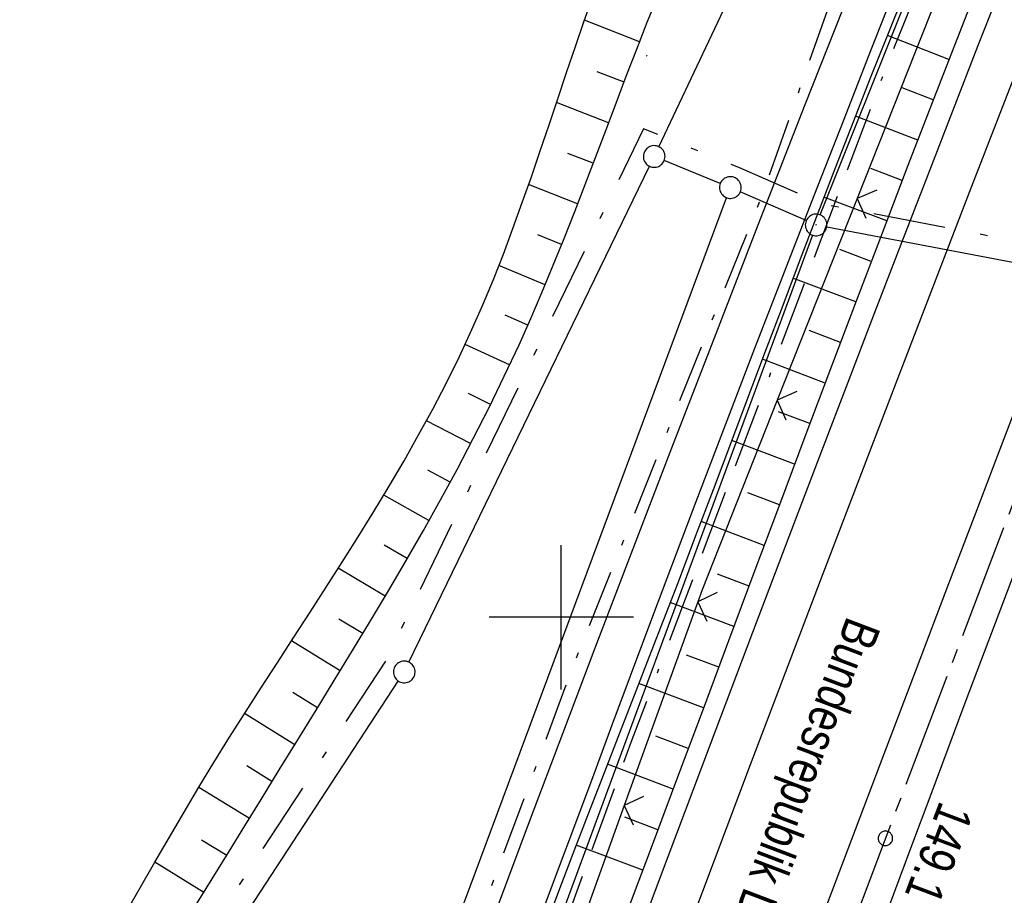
# Model space of a CAD drawing. Extents: x 510526 to 513920, y 467229 to 478797.
# Tile 361 of 467: x 512263 to 512331, y 475981 to 476041. Entities that reach past the tile are written whole.
import ezdxf

# ---------------------------------------------------------------- set-up
doc = ezdxf.new("R2010")
doc.units = 0
doc.header["$LTSCALE"] = 10
doc.header["$MEASUREMENT"] = 0
for name, pattern in [('ACAD_ISO16W100', [73, 15, -6.5, 15, -6.5, 15, -7, 1, -7]), ('ACHSE', [5.5, 4, -0.5, 0.5, -0.5]), ('LT00', [0]), ('LT08', [0.42, 0.2, -0.1, 0.02, -0.1])]:
    doc.linetypes.add(name, pattern=pattern)
doc.layers.get('0').update_dxf_attribs({"linetype": 'LT00'})
for name, color, linetype in [('-AX-020', 250, 'ACHSE'), ('-ST-20-1', 250, 'LT00'), ('BAB-KABEL', 220, 'ACAD_ISO16W100'), ('BRD', 255, 'Continuous'), ('DFK_AB_L', 21, 'LT00'), ('DFK_AB_P', 7, 'LT00'), ('DFK_GZPKT', 250, 'LT00'), ('DFK_KATASTER', 250, 'LT00'), ('DFK_TOPO-SYM', 252, 'LT00'), ('GEMEINDEGRENZE', 3, 'LT08'), ('STROM_UNTER', 80, 'LT08'), ('V89_AFBR_BAB', 250, 'LT00'), ('V89_BOESCH', 250, 'LT00'), ('V89_BOSCHUNG', 250, 'LT00'), ('V89_LD_MARK', 250, 'LT00'), ('V89_RASTER', 250, 'LT00'), ('V89_ZAUN', 40, 'LT00')]:
    doc.layers.add(name, color=color, linetype=linetype)
doc.styles.add('Beschrift', font='ARIAL.TTF')

# ---------------------------------------------------------------- blocks, each defined once
blk = doc.blocks.new('SYMB7301')
at = {"color": 0, "linetype": 'ByBlock'}
for p, q in [((-0.128693, 0), (0, 0.128693)), ((0, -0.128693), (-0.128693, 0)), ((0, 0.128693), (0.128693, 0)), ((0.128693, 0), (0, -0.128693)), ((0.000059, -0.009738), (0.000059, 0.009897)), ((-0.00901, -0.004339), (-0.002225, -0.009749))]:
    blk.add_line(p, q, dxfattribs=at)
for points in [[(-0.002225, 0.009749), (-0.00901, 0.004339), (-0.00901, -0.004339)], [(0.01, 0), (0.006235, 0.007818), (-0.002225, 0.009749)], [(-0.002225, -0.009749), (0.006235, -0.007818), (0.01, 0)]]:
    blk.add_lwpolyline(points, dxfattribs=at)
blk = doc.blocks.new('SYMB7010')
at = {"color": 0, "linetype": 'ByBlock'}
for points in [[(-0.031408, 0.499213), (-0.093728, 0.49134), (-0.15457, 0.475719), (-0.212975, 0.452595), (-0.268021, 0.422333), (-0.31884, 0.385411), (-0.36463, 0.342411), (-0.40467, 0.29401), (-0.438329, 0.240973), (-0.465074, 0.184136), (-0.484486, 0.124395), (-0.496256, 0.062692), (-0.5002, 0)], [(0.5002, 0), (0.496256, 0.062692), (0.484485, 0.124395), (0.465074, 0.184136), (0.438329, 0.240973), (0.40467, 0.29401), (0.36463, 0.342411), (0.31884, 0.385411), (0.268021, 0.422333), (0.212975, 0.452595), (0.15457, 0.475719), (0.093728, 0.49134), (0.031408, 0.499213), (-0.031408, 0.499213)], [(-0.5002, 0), (-0.496256, -0.062692), (-0.484486, -0.124395), (-0.465075, -0.184136), (-0.438329, -0.240973), (-0.404671, -0.29401), (-0.36463, -0.342411), (-0.31884, -0.385411), (-0.268021, -0.422333), (-0.212975, -0.452595), (-0.154571, -0.475719), (-0.093728, -0.49134), (-0.031408, -0.499213), (0.031408, -0.499213)], [(0.031408, -0.499213), (0.093728, -0.491341), (0.15457, -0.475719), (0.212975, -0.452595), (0.268021, -0.422333), (0.31884, -0.385411), (0.36463, -0.342411), (0.404671, -0.294011), (0.438329, -0.240974), (0.465075, -0.184136), (0.484486, -0.124395), (0.496256, -0.062692), (0.500201, 0)]]:
    blk.add_lwpolyline(points, dxfattribs=at)
blk = doc.blocks.new('SYMB0003')
at = {"color": 0, "linetype": 'ByBlock'}
for p, q in [((-0.015712, 0), (0.010166, 0.012015)), ((0, -0.021257), (-0.015712, 0)), ((0.010166, 0.012015), (0, -0.021257))]:
    blk.add_line(p, q, dxfattribs=at)
for points in [[(-0.031395, 0.499013), (-0.093691, 0.491144), (-0.154509, 0.475528), (-0.21289, 0.452414), (-0.267913, 0.422164), (-0.318712, 0.385257), (-0.364484, 0.342274), (-0.404509, 0.293893), (-0.438154, 0.240877), (-0.464888, 0.184062), (-0.484292, 0.124345), (-0.496058, 0.062667), (-0.5, 0)], [(0.5, 0), (0.496057, 0.062667), (0.484292, 0.124345), (0.464888, 0.184062), (0.438153, 0.240877), (0.404509, 0.293893), (0.364484, 0.342274), (0.318712, 0.385257), (0.267913, 0.422164), (0.21289, 0.452414), (0.154509, 0.475528), (0.093691, 0.491144), (0.031395, 0.499013), (-0.031395, 0.499013)], [(-0.5, 0), (-0.496058, -0.062667), (-0.484292, -0.124345), (-0.464888, -0.184062), (-0.438154, -0.240877), (-0.404509, -0.293893), (-0.364485, -0.342274), (-0.318712, -0.385257), (-0.267914, -0.422164), (-0.21289, -0.452414), (-0.154509, -0.475529), (-0.093691, -0.491144), (-0.031395, -0.499014), (0.031395, -0.499014)], [(0.031395, -0.499014), (0.093691, -0.491144), (0.154509, -0.475529), (0.21289, -0.452414), (0.267914, -0.422164), (0.318712, -0.385257), (0.364485, -0.342274), (0.404509, -0.293893), (0.438154, -0.240877), (0.464889, -0.184062), (0.484292, -0.124345), (0.496058, -0.062667), (0.5, 0)]]:
    blk.add_lwpolyline(points, dxfattribs=at)
blk = doc.blocks.new('SYMB0002')
at = {"color": 0, "linetype": 'ByBlock'}
for points in [[(-0.031395, 0.499013), (-0.093691, 0.491144), (-0.154509, 0.475528), (-0.21289, 0.452414), (-0.267913, 0.422164), (-0.318712, 0.385257), (-0.364484, 0.342274), (-0.404509, 0.293893), (-0.438154, 0.240877), (-0.464888, 0.184062), (-0.484292, 0.124345), (-0.496058, 0.062667), (-0.5, 0)], [(-0.5, 0), (-0.496058, -0.062667), (-0.484292, -0.124345), (-0.464888, -0.184062), (-0.438154, -0.240877), (-0.404509, -0.293893), (-0.364485, -0.342274), (-0.318712, -0.385257), (-0.267914, -0.422164), (-0.21289, -0.452414), (-0.154509, -0.475529), (-0.093691, -0.491144), (-0.031395, -0.499014), (0.031395, -0.499014)], [(0.5, 0), (0.496057, 0.062667), (0.484292, 0.124345), (0.464888, 0.184062), (0.438153, 0.240877), (0.404509, 0.293893), (0.364484, 0.342274), (0.318712, 0.385257), (0.267913, 0.422164), (0.21289, 0.452414), (0.154509, 0.475528), (0.093691, 0.491144), (0.031395, 0.499013), (-0.031395, 0.499013)], [(0.031395, -0.499014), (0.093691, -0.491144), (0.154509, -0.475529), (0.21289, -0.452414), (0.267914, -0.422164), (0.318712, -0.385257), (0.364485, -0.342274), (0.404509, -0.293893), (0.438154, -0.240877), (0.464889, -0.184062), (0.484292, -0.124345), (0.496058, -0.062667), (0.5, 0)]]:
    blk.add_lwpolyline(points, dxfattribs=at)
blk = doc.blocks.new('SYMB0024')
at = {"color": 0, "linetype": 'ByBlock'}
for p, q in [((-0.5, 0.5), (0, 0)), ((0, 0), (0.5, 0.5))]:
    blk.add_line(p, q, dxfattribs=at)

msp = doc.modelspace()

# ---------------------------------------------------------------- linework, layer by layer
at = {"layer": '-AX-020', "ltscale": 0.2, "flags": 128}
msp.add_lwpolyline([(513881.716, 478796.972), (513877.87, 478787.354), (513870.367, 478768.801), (513862.788, 478750.278), (513855.137, 478731.786), (513847.411, 478713.324), (513839.611, 478694.893), (513831.738, 478676.494), (513823.791, 478658.127), (513815.771, 478639.791), (513807.678, 478621.487), (513799.512, 478603.216), (513791.272, 478584.978), (513782.96, 478566.773), (513774.576, 478548.601), (513766.118, 478530.463), (513757.588, 478512.359), (513748.986, 478494.289), (513740.312, 478476.254), (513731.565, 478458.253), (513722.747, 478440.287), (513713.857, 478422.357), (513704.896, 478404.463), (513695.863, 478386.605), (513686.758, 478368.782), (513677.583, 478350.997), (513668.336, 478333.248), (513659.019, 478315.536), (513649.63, 478297.862), (513640.172, 478280.225), (513630.643, 478262.626), (513621.043, 478245.066), (513611.374, 478227.544), (513601.634, 478210.061), (513591.825, 478192.617), (513586.745, 478183.647), (513576.83, 478166.262), (513566.848, 478148.917), (513556.8, 478131.609), (513546.688, 478114.338), (513536.514, 478097.104), (513526.28, 478079.906), (513515.988, 478062.743), (513505.638, 478045.613), (513495.234, 478028.517), (513484.778, 478011.453), (513474.27, 477994.421), (513463.712, 477977.419), (513453.108, 477960.447), (513442.457, 477943.503), (513431.762, 477926.587), (513421.026, 477909.698), (513410.248, 477892.835), (513399.432, 477875.997), (513388.579, 477859.182), (513377.691, 477842.39), (513366.769, 477825.62), (513355.815, 477808.871), (513344.831, 477792.142), (513333.819, 477775.431), (513322.78, 477758.738), (513311.715, 477742.062), (513300.628, 477725.401), (513289.519, 477708.754), (513278.389, 477692.121), (513267.242, 477675.5), (513256.078, 477658.891), (513244.899, 477642.291), (513233.706, 477625.7), (513222.502, 477609.117), (513211.288, 477592.542), (513200.066, 477575.971), (513188.837, 477559.405), (513177.603, 477542.843), (513166.366, 477526.282), (513154.797, 477509.239), (513142.496, 477491.114), (513130.197, 477472.988), (513117.902, 477454.859), (513105.613, 477436.726), (513093.333, 477418.587), (513081.064, 477400.44), (513068.808, 477382.285), (513056.567, 477364.119), (513044.344, 477345.942), (513032.141, 477327.752), (513019.958, 477309.547), (513007.8, 477291.325), (512995.668, 477273.087), (512983.565, 477254.83), (512971.492, 477236.552), (512959.452, 477218.253), (512947.447, 477199.931), (512935.479, 477181.584), (512923.551, 477163.212), (512911.665, 477144.812), (512899.822, 477126.385), (512888.026, 477107.927), (512876.279, 477089.439), (512864.582, 477070.918), (512852.939, 477052.364), (512841.352, 477033.775), (512829.822, 477015.15), (512818.352, 476996.488), (512806.945, 476977.787), (512795.603, 476959.048), (512789.644, 476949.141), (512778.405, 476930.339), (512767.236, 476911.496), (512756.135, 476892.613), (512745.103, 476873.688), (512734.14, 476854.724), (512723.246, 476835.72), (512712.422, 476816.676), (512701.668, 476797.593), (512690.983, 476778.471), (512680.369, 476759.309), (512669.824, 476740.11), (512659.35, 476720.871), (512648.946, 476701.595), (512638.612, 476682.281), (512628.349, 476662.929), (512618.157, 476643.54), (512608.036, 476624.113), (512597.985, 476604.65), (512588.006, 476585.15), (512578.098, 476565.614), (512568.261, 476546.042), (512558.497, 476526.434), (512548.803, 476506.791), (512539.182, 476487.112), (512529.632, 476467.399), (512520.155, 476447.65), (512510.749, 476427.867), (512501.416, 476408.05), (512492.156, 476388.199), (512482.968, 476368.314), (512473.852, 476348.396), (512464.81, 476328.445), (512455.84, 476308.46), (512446.944, 476288.443), (512438.12, 476268.394), (512429.37, 476248.313), (512420.694, 476228.2), (512412.09, 476208.055), (512403.561, 476187.879), (512395.105, 476167.672), (512386.723, 476147.434), (512378.415, 476127.166), (512370.181, 476106.867), (512362.021, 476086.539), (512353.936, 476066.181), (512345.925, 476045.794), (512337.988, 476025.377), (512330.127, 476004.932), (512322.339, 475984.458), (512314.627, 475963.955), (512306.989, 475943.425), (512299.427, 475922.867), (512291.94, 475902.281), (512284.528, 475881.669), (512277.191, 475861.029), (512269.93, 475840.362), (512262.744, 475819.67), (512255.634, 475798.951), (512248.599, 475778.206), (512241.641, 475757.436), (512234.758, 475736.641), (512227.951, 475715.82), (512221.221, 475694.975), (512214.566, 475674.105), (512207.988, 475653.211), (512201.487, 475632.294), (512200.128, 475627.887), (512194.281, 475608.791), (512188.5, 475589.674), (512182.785, 475570.538), (512177.137, 475551.381), (512171.56, 475532.204), (512166.053, 475513.007), (512160.618, 475493.788), (512155.257, 475474.55), (512149.971, 475455.29), (512148.09, 475448.361), (512142.908, 475429.074), (512137.804, 475409.765), (512132.778, 475390.436), (512127.829, 475371.088), (512122.957, 475351.719), (512118.163, 475332.332), (512113.447, 475312.925), (512108.808, 475293.499), (512104.247, 475274.055), (512099.765, 475254.593), (512095.36, 475235.113), (512091.033, 475215.616), (512086.785, 475196.101), (512082.614, 475176.57), (512078.522, 475157.022), (512074.508, 475137.458), (512070.573, 475117.878), (512066.716, 475098.282), (512063.238, 475080.246), (512059.532, 475060.621), (512055.901, 475040.983), (512052.344, 475021.33), (512048.857, 475001.665), (512045.438, 474981.988), (512042.084, 474962.3), (512038.794, 474942.602), (512035.562, 474922.893), (512032.388, 474903.175), (512029.269, 474883.449), (512026.201, 474863.714), (512023.183, 474843.972), (512020.21, 474824.222), (512017.282, 474804.467), (512014.394, 474784.705), (512011.544, 474764.937), (512008.73, 474745.165), (512005.949, 474725.388), (512003.198, 474705.607), (512000.474, 474685.821), (511997.775, 474666.033), (511995.098, 474646.242), (511992.439, 474626.448), (511989.798, 474606.651), (511987.169, 474586.854), (511984.552, 474567.054), (511981.943, 474547.253), (511979.34, 474527.452), (511976.744, 474507.689), (511975.127, 474495.377), (511973.477, 474482.815), (511971.825, 474470.254), (511970.169, 474457.693), (511968.506, 474445.133), (511966.835, 474432.574), (511965.154, 474420.016), (511963.46, 474407.46), (511961.752, 474394.906), (511960.027, 474382.355), (511958.283, 474369.806), (511956.518, 474357.259), (511954.73, 474344.717), (511952.918, 474332.177), (511951.078, 474319.642), (511949.209, 474307.111), (511947.309, 474294.584), (511945.376, 474282.063), (511943.407, 474269.547), (511941.4, 474257.038), (511939.355, 474244.534), (511937.267, 474232.038), (511935.137, 474219.549), (511932.96, 474207.067), (511930.736, 474194.594), (511928.462, 474182.131), (511926.136, 474169.676), (511923.757, 474157.232), (511921.321, 474144.799), (511918.829, 474132.377), (511916.276, 474119.967), (511913.661, 474107.57), (511910.982, 474095.187), (511908.238, 474082.818), (511905.425, 474070.464), (511902.544, 474058.127), (511899.59, 474045.806), (511896.562, 474033.504), (511893.47, 474021.261), (511890.29, 474008.997), (511887.033, 473996.753), (511883.699, 473984.53), (511880.287, 473972.328), (511876.798, 473960.148), (511873.233, 473947.991), (511869.591, 473935.856), (511865.873, 473923.745), (511862.077, 473911.656), (511858.206, 473899.593), (511854.259, 473887.554), (511850.236, 473875.54), (511846.136, 473863.552), (511841.962, 473851.59), (511837.711, 473839.654), (511833.386, 473827.746), (511828.985, 473815.865), (511824.51, 473804.012), (511819.96, 473792.188), (511815.335, 473780.392), (511810.636, 473768.626), (511805.863, 473756.89), (511801.015, 473745.185), (511796.094, 473733.51), (511791.099, 473721.866), (511786.031, 473710.255), (511780.889, 473698.675), (511775.675, 473687.128), (511770.388, 473675.615), (511765.028, 473664.135), (511759.596, 473652.689), (511754.091, 473641.278), (511748.515, 473629.901), (511742.867, 473618.56), (511737.147, 473607.255), (511731.356, 473595.986), (511725.494, 473584.754), (511719.562, 473573.559), (511713.558, 473562.402), (511707.485, 473551.283), (511701.341, 473540.203), (511695.128, 473529.162), (511688.845, 473518.159), (511682.492, 473507.198), (511676.07, 473496.276), (511669.58, 473485.395), (511663.021, 473474.555), (511656.394, 473463.757), (511649.699, 473453.001), (511642.935, 473442.288), (511636.105, 473431.617), (511629.207, 473420.99), (511622.242, 473410.406), (511615.211, 473399.867), (511608.113, 473389.372), (511600.949, 473378.922), (511593.719, 473368.518), (511586.423, 473358.16), (511579.062, 473347.848), (511571.637, 473337.582), (511564.147, 473327.364), (511556.592, 473317.193), (511548.973, 473307.07), (511541.291, 473296.996), (511533.545, 473286.969), (511525.735, 473276.993), (511517.863, 473267.066), (511509.929, 473257.188), (511501.932, 473247.361), (511493.873, 473237.584), (511485.753, 473227.859), (511477.572, 473218.186), (511475.548, 473215.811), (511467.291, 473206.202), (511458.976, 473196.642), (511450.605, 473187.132), (511442.182, 473177.667), (511433.709, 473168.249), (511425.188, 473158.872), (511416.622, 473149.537), (511408.014, 473140.241), (511399.365, 473130.982), (511390.679, 473121.758), (511381.958, 473112.568), (511373.205, 473103.409), (511364.421, 473094.278), (511355.61, 473085.175), (511346.772, 473076.096), (511337.912, 473067.039), (511329.031, 473058.003), (511320.132, 473048.986), (511311.216, 473039.984), (511302.286, 473030.997), (511293.345, 473022.02), (511284.394, 473013.053), (511275.436, 473004.094), (511266.473, 472995.139), (511255.909, 472984.591), (511236.789, 472965.502), (511230.177, 472958.9), (511223.567, 472952.294), (511216.964, 472945.683), (511210.368, 472939.063), (511203.785, 472932.433), (511197.215, 472925.788), (511190.663, 472919.125), (511184.131, 472912.443), (511177.622, 472905.739), (511171.139, 472899.01), (511164.685, 472892.252), (511158.263, 472885.464), (511151.877, 472878.643), (511145.529, 472871.786), (511139.222, 472864.891), (511132.96, 472857.955), (511126.746, 472850.976), (511120.583, 472843.952), (511114.476, 472836.881), (511109.32, 472830.82), (511103.322, 472823.655), (511097.386, 472816.438), (511091.511, 472809.171), (511085.699, 472801.854), (511079.95, 472794.488), (511074.265, 472787.072), (511068.642, 472779.609), (511063.084, 472772.097), (511057.591, 472764.538), (511052.162, 472756.933), (511046.799, 472749.281), (511041.501, 472741.584), (511036.27, 472733.841), (511031.105, 472726.054), (511026.007, 472718.223), (511020.976, 472710.349), (511016.012, 472702.431), (511011.117, 472694.472), (511006.29, 472686.471), (511001.532, 472678.429), (510996.842, 472670.347), (510992.223, 472662.225), (510987.672, 472654.063), (510983.192, 472645.863), (510978.782, 472637.625), (510974.443, 472629.349), (510970.175, 472621.036), (510965.978, 472612.687), (510961.853, 472604.303), (510957.799, 472595.883), (510953.818, 472587.43), (510949.91, 472578.942), (510946.074, 472570.422), (510942.311, 472561.868), (510938.622, 472553.283), (510935.007, 472544.666), (510931.465, 472536.02), (510927.997, 472527.343), (510924.604, 472518.636), (510921.286, 472509.901), (510918.042, 472501.138), (510914.874, 472492.347), (510911.781, 472483.529), (510908.763, 472474.686), (510905.821, 472465.817), (510902.956, 472456.923), (510900.166, 472448.004), (510897.454, 472439.062), (510894.817, 472430.098), (510892.258, 472421.111), (510889.776, 472412.102), (510887.37, 472403.073), (510885.043, 472394.023), (510882.792, 472384.954), (510880.62, 472375.866), (510878.525, 472366.759), (510876.509, 472357.635), (510874.57, 472348.494), (510872.71, 472339.337), (510870.929, 472330.164), (510869.226, 472320.976), (510867.602, 472311.774), (510866.056, 472302.558), (510864.59, 472293.33), (510863.202, 472284.089), (510861.894, 472274.837), (510860.665, 472265.574), (510859.516, 472256.301), (510858.445, 472247.018), (510857.455, 472237.726), (510856.544, 472228.427), (510855.712, 472219.119), (510854.96, 472209.806), (510854.288, 472200.485), (510853.696, 472191.159), (510853.184, 472181.829), (510852.752, 472172.495), (510852.399, 472163.157), (510852.127, 472153.817), (510851.934, 472144.475), (510851.822, 472135.131), (510851.789, 472125.787), (510851.836, 472116.443), (510851.964, 472107.1), (510852.009, 472104.711), (510852.237, 472095.37), (510852.543, 472086.03), (510852.927, 472076.694), (510853.387, 472067.361), (510853.922, 472058.032), (510854.53, 472048.707), (510855.21, 472039.388), (510855.961, 472030.074), (510856.782, 472020.766), (510857.671, 472011.464), (510858.627, 472002.169), (510859.649, 471992.88), (510860.734, 471983.599), (510861.883, 471974.326), (510863.094, 471965.06), (510864.364, 471955.802), (510865.694, 471946.554), (510867.082, 471937.313), (510868.525, 471928.081), (510870.024, 471918.857), (510871.577, 471909.643), (510873.182, 471900.438), (510874.839, 471891.241), (510876.545, 471882.054), (510878.3, 471872.876), (510880.102, 471863.708), (510881.95, 471854.548), (510883.842, 471845.397), (510885.778, 471836.255), (510887.756, 471827.123), (510889.775, 471817.999), (510891.834, 471808.885), (510893.93, 471799.779), (510896.064, 471790.681), (510898.233, 471781.592), (510900.437, 471772.511), (510902.673, 471763.439), (510904.942, 471754.374), (510907.241, 471745.317), (510909.57, 471736.267), (510911.926, 471727.225), (510914.31, 471718.19), (510916.719, 471709.161), (510919.152, 471700.139), (510921.608, 471691.124), (510924.087, 471682.114), (510926.585, 471673.11), (510929.104, 471664.112), (510931.64, 471655.118), (510934.193, 471646.129), (510936.762, 471637.145), (510939.345, 471628.165), (510941.941, 471619.188), (510944.55, 471610.216), (510947.169, 471601.246), (510949.797, 471592.279), (510952.434, 471583.314), (510955.078, 471574.352), (510957.727, 471565.391), (510960.382, 471556.431), (510963.039, 471547.473), (510967.703, 471531.767), (510970.248, 471523.199), (510975.26, 471506.323), (510980.27, 471489.445), (510985.273, 471472.566), (510990.267, 471455.684), (510995.248, 471438.798), (511000.214, 471421.908), (511005.162, 471405.012), (511010.087, 471388.11), (511014.988, 471371.201), (511019.861, 471354.283), (511024.703, 471337.357), (511029.511, 471320.421), (511034.281, 471303.475), (511039.011, 471286.517), (511043.698, 471269.547), (511048.338, 471252.564), (511052.928, 471235.568), (511057.465, 471218.557), (511061.945, 471201.532), (511066.367, 471184.491), (511070.726, 471167.434), (511075.019, 471150.36), (511079.243, 471133.269), (511083.395, 471116.16), (511086.572, 471102.843), (511090.589, 471085.702), (511094.527, 471068.543), (511098.388, 471051.366), (511102.17, 471034.172), (511105.875, 471016.961), (511109.501, 470999.734), (511113.048, 470982.489), (511116.518, 470965.23), (511119.908, 470947.954), (511123.221, 470930.663), (511126.454, 470913.357), (511129.609, 470896.037), (511132.686, 470878.703), (511135.683, 470861.354), (511138.602, 470843.993), (511141.441, 470826.619), (511144.202, 470809.231), (511146.884, 470791.831), (511149.487, 470774.42), (511152.01, 470756.996), (511154.454, 470739.562), (511156.819, 470722.116), (511159.105, 470704.66), (511161.311, 470687.193), (511163.438, 470669.717), (511165.485, 470652.232), (511165.638, 470650.897), (511167.873, 470631.022), (511170.027, 470611.138), (511172.103, 470591.246), (511174.098, 470571.346), (511176.014, 470551.438), (511177.851, 470531.523), (511179.526, 470512.546), (511180.884, 470496.345), (511182.163, 470480.137), (511183.363, 470463.922), (511184.482, 470447.702), (511185.522, 470431.478), (511186.482, 470415.247), (511187.362, 470399.013), (511188.162, 470382.774), (511188.882, 470366.532), (511189.522, 470350.286), (511190.082, 470334.037), (511190.563, 470317.786), (511190.963, 470301.532), (511191.284, 470285.277), (511191.524, 470269.02), (511191.684, 470252.763), (511191.765, 470236.505), (511191.765, 470220.247), (511191.686, 470203.988), (511191.526, 470187.731), (511191.287, 470171.474), (511191.243, 470169.007), (511190.912, 470152.752), (511190.504, 470136.499), (511190.023, 470120.247), (511189.472, 470103.998), (511188.854, 470087.752), (511188.173, 470071.508), (511187.432, 470055.266), (511186.634, 470039.027), (511185.783, 470022.791), (511184.882, 470006.558), (511183.935, 469990.327), (511182.944, 469974.099), (511181.913, 469957.873), (511180.846, 469941.65), (511179.745, 469925.429), (511178.614, 469909.21), (511177.457, 469892.993), (511176.276, 469876.777), (511175.075, 469860.563), (511173.858, 469844.35), (511172.627, 469828.139), (511171.386, 469811.927), (511170.138, 469795.717), (511168.847, 469778.991), (511030.959, 467993.348), (511029.419, 467973.407), (511027.883, 467953.466), (511026.353, 467933.525), (511024.832, 467913.582), (511023.323, 467893.64), (511021.828, 467873.695), (511020.353, 467853.75), (511018.898, 467833.804), (511017.467, 467813.855), (511016.063, 467793.903), (511014.69, 467773.951), (511013.35, 467753.995), (511012.046, 467734.038), (511010.782, 467714.078), (511009.56, 467694.116), (511008.383, 467674.151), (511007.254, 467654.183), (511006.177, 467634.211), (511005.154, 467614.237), (511004.188, 467594.261), (511003.284, 467574.281), (511002.442, 467554.299), (511001.667, 467534.314), (511000.962, 467514.327), (511000.329, 467494.336), (510999.772, 467474.345), (510999.556, 467465.709), (510999.112, 467445.714), (510998.747, 467425.717), (510998.463, 467405.719), (510998.259, 467385.719), (510998.135, 467365.72), (510998.091, 467345.72), (510998.127, 467325.72), (510998.243, 467305.721), (510998.439, 467285.721), (510998.715, 467265.723), (510999.071, 467245.726), (510999.432, 467229.156)], dxfattribs=at)
at = {"layer": 'BAB-KABEL', "ltscale": 0.03, "flags": 128}
msp.add_lwpolyline([(513339.839, 477816.319), (513312.266, 477774.649), (513284.672, 477732.996), (513252.5, 477694.412), (513223.881, 477653.496), (513195.795, 477612.121), (513167.629, 477570.875), (513139.88, 477529.298), (513111.793, 477487.916), (513083.807, 477446.454), (513055.844, 477404.978), (513022.492, 477355.034), (513000.515, 477321.52), (512973.122, 477279.62), (512945.422, 477237.871), (512917.575, 477196.217), (512879.155, 477137.499), (512858.339, 477103.216), (512837.389, 477068.954), (512811.451, 477026.06), (512784.195, 476983.896), (512756.652, 476941.559), (512731.123, 476898.632), (512706.393, 476854.964), (512681.949, 476811.101), (512658.869, 476770.394), (512633.742, 476723.052), (512609.823, 476678.973), (512586.03, 476634.72), (512574.463, 476609.04), (512565.77, 476584.237), (512545.206, 476542.916), (512523.454, 476497.739), (512501.769, 476452.474), (512480.246, 476407.171), (512458.846, 476361.789), (512438.563, 476315.939), (512418.177, 476270.118), (512378.72, 476177.833), (512359.892, 476131.364), (512341.348, 476084.783), (512322.575, 476038.314), (512304.817, 475991.341), (512287.677, 475944.24), (512270.282, 475897.168), (512254.121, 475849.696), (512237.768, 475802.276), (512221.53, 475754.824), (512205.859, 475707.192), (512190.782, 475659.377), (512175.78, 475611.52), (512161.516, 475563.423), (512145.692, 475515.804), (512137.725, 475496.074), (512130.625, 475467.918), (512119.035, 475418.91), (512105.583, 475370.555), (512100.73, 475351.099), (512084.182, 475320.513), (512082.618, 475318.668), (512071.987, 475296.243), (512062.064, 475264.372), (512059.316, 475232.902), (512061.872, 475193.176), (512054.818, 475143.1), (512045.689, 475099.989), (512036.29, 475050.898), (512027.273, 475001.725), (512018.223, 474952.549), (512008.899, 474903.418), (512000.14, 474854.229), (511992.355, 474804.855), (511985.273, 474755.369), (511977.385, 474700.851), (511969.41, 474646.425), (511966.53, 474615.204), (511972.795, 474604.79), (511970.049, 474596.165), (511959.565, 474586.374), (511941.907, 474517.478), (511936.852, 474477.772), (511926.657, 474399.733), (511919.973, 474355.376), (511910.09, 474296.615), (511899.454, 474238.126), (511883.784, 474152.683), (511870.289, 474094.001), (511857.131, 474053.876), (511852.776, 474012.454), (511853.171, 473966.862), (511852.492, 473957.146), (511851.311, 473949.656), (511841.692, 473942.065), (511825.821, 473895.229), (511826.651, 473894.117), (511810.899, 473851.945), (511793.573, 473805.027), (511775.285, 473758.358), (511755.124, 473712.475), (511734.052, 473667.008), (511712.225, 473621.972), (511689.498, 473577.273), (511665.157, 473533.497), (511639.854, 473490.241), (511612.908, 473448.14), (511601.588, 473431.806), (511558.048, 473366.072), (511514.894, 473306.01), (511484.056, 473267.454), (511450.631, 473224.7), (511393.065, 473164.53), (511363.017, 473132.866), (511308.517, 473076.446), (511275.572, 473040.359), (511243.006, 473009.331), (511235.22, 472986.054), (511231.03, 472981.056), (511075.99, 472813.106), (511070.243, 472807.304), (511057.801, 472797.513), (511038.028, 472769.96), (511010.695, 472730.526), (510983.876, 472687.185), (510959.577, 472643.761), (510934.3, 472604.326), (510904.804, 472574.327), (510913.914, 472558.288), (510911.702, 472550.665), (510911.228, 472549.239), (510895.971, 472514.712), (510882.655, 472477.924), (510872.403, 472460.753), (510857.497, 472432.352), (510836.101, 472381.12), (510836.281, 472368.894), (510832.944, 472355.972), (510830.181, 472332.026), (510848.219, 472325.537), (510838.512, 472271.416), (510831.965, 472215.431), (510830.702, 472169.392), (510828.833, 472118.665), (510829.075, 472067.625), (510833.949, 472011.739), (510842.444, 471951.437), (510849.978, 471906.34), (510856.18, 471866.272), (510867.229, 471812.821), (510879.853, 471762.875), (510891.506, 471713.806), (510903.789, 471665.07), (510916.063, 471616.285), (510929.638, 471568.076), (510950.958, 471501.368), (510971.606, 471429.824), (510974.35, 471422.765), (510989.551, 471366.875), (511004.499, 471314.199), (511016.364, 471270.838), (511026.276, 471232.419), (511039.24, 471184.146), (511056.597, 471116.881), (511065.905, 471078.265), (511077.604, 471030.011), (511089.225, 470981.622), (511098.911, 470932.895), (511107.165, 470884.025), (511116.152, 470835.042), (511125.079, 470786.059), (511133.148, 470736.973), (511137.299, 470706.315), (511129.89, 470689.715), (511129.543, 470684.612), (511132.443, 470671.581), (511143.113, 470670.948), (511145.784, 470638.261), (511151.08, 470588.888), (511155.977, 470539.416), (511159.512, 470489.779), (511162.627, 470440.141), (511165.944, 470390.621), (511167.842, 470340.945), (511167.805, 470291.237), (511167.773, 470272.425), (511169.192, 470243.962), (511168.974, 470223.344), (511163.734, 470203.872), (511151.457, 470170.118), (511152.401, 470145.764), (511161.627, 470107.325), (511162.261, 470078.654), (511157.084, 470021.39), (511153.973, 469975.779), (511150.229, 469924.108), (511146.614, 469878.373), (511141.044, 469826.728), (511133.852, 469745.039), (511131.815, 469700.017), (511128.932, 469655.166), (511125.194, 469595.287), (511130.663, 469554.69), (511130.405, 469544.669), (511121.691, 469477.401)], dxfattribs=at)
at = {"layer": 'DFK_AB_L'}
for p, q in [((512317.919, 476027.846), (512361.861, 476137.594)), ((512317.38, 476026.446), (512276.4, 475915.434)), ((512363.943, 476018.291), (512318.377, 476027.009))]:
    msp.add_line(p, q, dxfattribs=at)
at = {"layer": 'DFK_KATASTER'}
for p, q in [((512306.751, 476032.568), (512357.419, 476139.662)), ((512289.457, 475996.895), (512306.103, 476031.215)), ((512311.006, 476030.023), (512307.125, 476031.607)), ((512316.953, 476027.45), (512312.388, 476029.44)), ((512269.972, 475917.623), (512311.439, 476029.037)), ((512244.721, 475928.337), (512288.72, 475995.593))]:
    msp.add_line(p, q, dxfattribs=at)
at = {"layer": 'GEMEINDEGRENZE', "ltscale": 2.5, "flags": 128}
msp.add_lwpolyline([(512449.042, 475402.043), (512420.177, 475407.565), (512394.807, 475414.054), (512349.273, 475430.894), (512332.552, 475438.84), (512267.813, 475490.734), (512251.305, 475522.191), (512242.372, 475555.297), (512229.966, 475584.983), (512227.01, 475610.403), (512238.863, 475661.136), (512275.546, 475791.694), (512297.962, 475860.403), (512299.316, 475864.34), (512322.104, 475898.593), (512340.391, 475931.958), (512366.594, 476019.311), (512318.086, 476028.592), (512312.283, 476031.122), (512305.694, 476033.81), (512287.822, 475996.961), (512243.161, 475928.693), (512232.748, 475919.285), (512200.581, 475820.897), (512193.735, 475799.022), (512174.798, 475704.059), (512153.081, 475591.513), (512137.53, 475520.718), (512131.519, 475505.406), (512079.506, 475365.736), (512045.164, 475285.065), (511996.853, 475193.51), (511968.58, 475139.946), (511923.925, 475031.144), (511909.15, 474966.235), (511901.23, 474898.737), (511940.213, 474729.591), (511948.11, 474671.168), (511959.932, 474649.278), (511949.368, 474579.355), (511923.586, 474424.01), (511922.286, 474397.281), (511902.072, 474265.529), (511883.418, 474171.19), (511840.834, 474046.671), (511811.057, 474002.189), (511789.857, 473974.022), (511738.643, 473910.572), (511734.929, 473905.975), (511711.896, 473880.455), (511676.775, 473841.536), (511661.057, 473825.368), (511656.149, 473820.18), (511647.785, 473811.308), (511604.862, 473771.83), (511589.09, 473758.195), (511554.149, 473690.454), (511530.615, 473670.042), (511510.607, 473640.164), (511417.146, 473647.451), (511399.927, 473617.635), (511399.303, 473598.994), (511391.568, 473572.158), (511385.527, 473532.588), (511382.424, 473506.568), (511379.564, 473490.687), (511376.762, 473467.525), (511377.202, 473446.756), (511375.159, 473429.799), (511374.8, 473404.865), (511375.414, 473387.274), (511377.463, 473378.267), (511379.748, 473364.153), (511381.834, 473342.87), (511384.505, 473307.855), (511383.005, 473292.206), (511378.941, 473272.503), (511363.924, 473241.627), (511343.536, 473221.822), (511333.863, 473218.847), (511320.582, 473208.545), (511312.839, 473198.803), (511304.613, 473186.129), (511295.338, 473174.248), (511276.665, 473143.257), (511247.062, 473107.829), (511220.154, 473075.522), (511209.956, 473060.179), (511192.691, 473040.287), (511159.706, 473009.473), (511137.791, 472985.618), (511138.234, 472997.658), (511133.946, 473001.3), (511127.754, 472996.4), (511117.541, 472978.813), (511095.455, 472960.681), (511068.721, 472945.374), (511062.623, 472935.673), (511054.274, 472932.268), (511004.989, 472918.683), (510993.385, 472905.545), (510985.6, 472889.865), (510969.156, 472866.894), (510956.817, 472847.223), (510952.628, 472840.298), (510942.144, 472834.756), (510925.191, 472825.028), (510922.969, 472827.249), (510875.459, 472874.79), (510825.127, 472925.202), (510821.3, 472929.056), (510869.782, 472985.538), (510927.923, 473053.118), (510935.973, 473062.469), (510982.9, 473117.01), (510983.353, 473117.614), (510990.272, 473126.704), (510995.255, 473137.196), (510997.977, 473148.976), (510999.628, 473159.454), (511014.288, 473252.434)], dxfattribs=at)
at = {"layer": 'STROM_UNTER', "ltscale": 2, "flags": 128}
msp.add_lwpolyline([(512425.566, 476631.367), (512437.568, 476627.069), (512462.36, 476621.639), (512488.397, 476620.056), (512514.963, 476619.685), (512531.492, 476614.934), (512555.83, 476596.384), (512560.199, 476594.104), (512561.726, 476591.706), (512561.726, 476589.65), (512557.8, 476581.036), (512551.496, 476566.634), (512527.76, 476517.356), (512511.673, 476485.042), (512454.05, 476363.137), (512441.892, 476337.518), (512422.539, 476294.305), (512409.881, 476265.147), (512403.866, 476251.367), (512398.739, 476239.701), (512387.194, 476212.416), (512377.329, 476188.659), (512363.534, 476155.453), (512355.322, 476135.553), (512344.463, 476108.791), (512339.243, 476095.976), (512321.539, 476050.791), (512313.701, 476028.7), (512300.89, 475996.826), (512277.431, 475933.712), (512263.448, 475896.168), (512257.639, 475879.287), (512247.911, 475851.33), (512241.343, 475831.491), (512239.156, 475825.047), (512227.449, 475790.801), (512213.665, 475750.663), (512199.436, 475707.54), (512188.929, 475674.396), (512180.505, 475646.828), (512162.536, 475589.792), (512151.757, 475558.716), (512137.695, 475518.747), (512131.717, 475500.22), (512119.513, 475452.408), (512108.254, 475409.728), (512106.832, 475395.449), (512107.814, 475394.606), (512150.786, 475384.784), (512144.819, 475356.69), (512142.979, 475347.859), (512139.296, 475325.782), (512132.852, 475293.334), (512126.777, 475265.838), (512120.332, 475235.666), (512113.671, 475209.544), (512106.122, 475164.837), (512104.349, 475154.734), (512105.116, 475150.589), (512104.349, 475148.67), (512102.888, 475146.596), (512101.043, 475141.64), (512098.199, 475130.815), (512095.203, 475118.644), (512090.741, 475098.487), (512085.707, 475073.498), (512081.403, 475052.23), (512080.326, 475046.855), (512078.638, 475037.95), (512074.323, 475010.387), (512069.407, 474980.908), (512067.561, 474975.994), (512066.334, 474971.081), (512066.947, 474967.167), (512068.485, 474962.406), (512066.642, 474951.045), (512063.569, 474933.695), (512052.451, 474857.206), (512052.451, 474849.644), (512058.506, 474848.348), (512061.34, 474851.675), (512064.368, 474849.887), (512063.634, 474848.374), (512063.051, 474848.726)], dxfattribs=at)
at = {"layer": 'V89_AFBR_BAB'}
for points in [[(512283.611, 475919.307), (512285.304, 475923.928), (512287.002, 475928.548), (512288.704, 475933.166), (512290.408, 475937.783), (512292.466, 475943.354), (512294.527, 475948.924), (512296.591, 475954.493), (512298.658, 475960.061), (512300.835, 475965.912), (512303.018, 475971.76), (512305.206, 475977.607), (512307.4, 475983.451), (512310.327, 475991.217), (512313.264, 475998.979), (512316.212, 476006.737), (512318.031, 476011.511), (512319.855, 476016.283), (512321.684, 476021.053), (512323.52, 476025.82), (512325.363, 476030.585), (512327.099, 476035.053), (512328.841, 476039.52), (512330.587, 476043.984)], [(512298.469, 475979.02), (512299.738, 475982.404), (512301.003, 475985.79), (512302.266, 475989.176), (512303.529, 475992.562), (512304.794, 475995.948), (512306.061, 475999.332), (512307.333, 476002.715), (512309.342, 476008.02), (512311.365, 476013.32), (512313.4, 476018.615), (512315.447, 476023.906), (512317.504, 476029.192), (512319.569, 476034.476), (512321.435, 476039.233), (512323.305, 476043.987)], [(512319.988, 476043.401), (512316.866, 476035.468), (512313.769, 476027.551), (512310.688, 476019.628), (512307.625, 476011.699), (512304.579, 476003.763), (512302.325, 475997.855), (512300.082, 475991.944), (512297.851, 475986.028), (512295.633, 475980.107), (512293.916, 475975.501), (512292.207, 475970.893), (512290.501, 475966.283), (512288.799, 475961.671), (512287.099, 475957.059), (512285.41, 475952.477), (512283.722, 475947.894), (512282.035, 475943.311), (512280.352, 475938.726), (512278.673, 475934.14), (512277.201, 475930.107), (512275.735, 475926.071), (512274.275, 475922.033), (512272.824, 475917.993)], [(512332.112, 476016.201), (512330.337, 476011.575), (512328.567, 476006.947), (512326.8, 476002.317), (512324.556, 475996.423), (512322.317, 475990.527), (512320.084, 475984.629), (512317.859, 475978.728), (512315.71, 475973.008), (512313.569, 475967.284), (512311.434, 475961.559), (512309.305, 475955.831), (512307.629, 475951.31), (512305.955, 475946.788), (512304.284, 475942.266), (512302.613, 475937.743), (512300.943, 475933.22), (512299.243, 475928.616), (512297.544, 475924.011), (512295.848, 475919.405)], [(512300.585, 475920.506), (512302.007, 475924.36), (512303.43, 475928.214), (512304.854, 475932.067), (512306.522, 475936.583), (512308.191, 475941.098), (512309.861, 475945.613), (512311.534, 475950.127), (512313.212, 475954.639), (512314.635, 475958.452), (512316.06, 475962.265), (512317.488, 475966.076), (512318.916, 475969.887), (512320.343, 475973.699), (512321.769, 475977.511), (512323.021, 475980.863), (512324.272, 475984.216), (512325.523, 475987.568), (512326.777, 475990.92), (512328.034, 475994.27), (512329.296, 475997.619), (512330.564, 476000.965), (512332.048, 476004.854)]]:
    msp.add_lwpolyline(points, dxfattribs=at)
at = {"layer": 'V89_BOESCH'}
for points in [[(512329.869, 476046.385), (512327.9, 476041.353), (512325.943, 476036.317), (512323.997, 476031.277), (512322.199, 476026.584), (512320.412, 476021.887), (512318.633, 476017.186), (512316.861, 476012.483), (512315.095, 476007.778), (512313.333, 476003.071), (512311.573, 475998.363), (512309.814, 475993.655), (512308.053, 475988.948), (512306.29, 475984.241), (512304.38, 475979.154)], [(512269.886, 475979.599), (512270.877, 475981.335), (512271.873, 475983.069), (512272.876, 475984.798), (512273.89, 475986.523), (512274.916, 475988.242), (512275.958, 475989.954), (512277.043, 475991.7), (512278.143, 475993.44), (512279.254, 475995.174), (512280.373, 475996.904), (512281.494, 475998.633), (512282.615, 476000.362), (512283.732, 476002.093), (512284.84, 476003.827), (512285.937, 476005.567), (512287.018, 476007.315), (512288.079, 476009.071), (512289.116, 476010.839), (512290.127, 476012.619), (512291.106, 476014.415), (512292.05, 476016.226), (512292.956, 476018.056), (512293.819, 476019.907), (512294.577, 476021.636), (512295.299, 476023.381), (512295.991, 476025.142), (512296.657, 476026.914), (512297.302, 476028.697), (512297.93, 476030.488), (512298.545, 476032.286), (512299.152, 476034.087), (512299.756, 476035.89), (512300.362, 476037.692), (512300.973, 476039.493), (512301.595, 476041.288), (512302.231, 476043.077)], [(512274.709, 475980.075), (512275.841, 475981.902), (512276.967, 475983.733), (512278.092, 475985.567), (512279.217, 475987.402), (512280.484, 475989.458), (512281.754, 475991.515), (512283.023, 475993.572), (512284.289, 475995.632), (512285.549, 475997.696), (512286.798, 475999.765), (512288.035, 476001.841), (512289.255, 476003.925), (512290.455, 476006.018), (512291.634, 476008.123), (512292.786, 476010.241), (512293.91, 476012.372), (512295.001, 476014.518), (512296.057, 476016.682), (512297.075, 476018.864), (512297.889, 476020.688), (512298.677, 476022.524), (512299.444, 476024.37), (512300.193, 476026.225), (512300.927, 476028.087), (512301.65, 476029.954), (512302.366, 476031.825), (512303.077, 476033.698), (512303.788, 476035.571), (512304.502, 476037.443), (512305.222, 476039.312), (512305.952, 476041.176), (512306.696, 476043.035)], [(512323.765, 476043.246), (512322.573, 476040.277), (512321.389, 476037.305), (512320.215, 476034.329), (512318.977, 476031.151), (512317.751, 476027.967), (512316.534, 476024.78), (512315.325, 476021.589), (512314.12, 476018.397), (512312.918, 476015.204), (512311.715, 476012.011), (512310.51, 476008.82), (512309.299, 476005.63), (512308.08, 476002.443), (512307.071, 475999.825), (512306.057, 475997.209), (512305.04, 475994.593), (512304.023, 475991.979), (512303.007, 475989.363), (512301.995, 475986.746), (512300.99, 475984.127), (512299.992, 475981.504), (512299.005, 475978.878)]]:
    msp.add_lwpolyline(points, dxfattribs=at)
at = {"layer": 'V89_BOSCHUNG'}
for p, q in [((512305.417, 476039.815), (512301.605, 476041.318)), ((512326.828, 476038.598), (512322.571, 476040.272)), ((512304.345, 476037.033), (512302.483, 476037.747)), ((512325.746, 476035.81), (512323.602, 476036.643)), ((512303.278, 476034.229), (512299.665, 476035.616)), ((512324.668, 476033.021), (512320.352, 476034.677)), ((512302.213, 476031.425), (512300.461, 476032.098)), ((512323.595, 476030.23), (512321.426, 476031.051)), ((512301.13, 476028.608), (512297.741, 476029.946)), ((512322.522, 476027.428), (512318.176, 476029.074)), ((512300.023, 476025.802), (512298.381, 476026.469)), ((512321.453, 476024.625), (512319.278, 476025.449)), ((512298.878, 476023.002), (512295.685, 476024.353)), ((512320.387, 476021.821), (512316.036, 476023.469)), ((512297.684, 476020.223), (512296.122, 476020.911)), ((512319.324, 476019.016), (512317.15, 476019.839)), ((512296.427, 476017.463), (512293.351, 476018.89)), ((512318.264, 476016.209), (512313.916, 476017.856)), ((512295.107, 476014.733), (512293.578, 476015.479)), ((512317.207, 476013.402), (512315.033, 476014.225)), ((512293.727, 476012.022), (512290.67, 476013.607)), ((512316.152, 476010.593), (512311.802, 476012.241)), ((512292.302, 476009.345), (512290.761, 476010.182)), ((512290.834, 476006.69), (512287.714, 476008.462)), ((512315.098, 476007.784), (512312.92, 476008.609)), ((512314.046, 476004.975), (512309.679, 476006.629)), ((512289.338, 476004.069), (512287.747, 476004.994)), ((512287.813, 476001.466), (512284.564, 476003.393)), ((512312.994, 476002.165), (512310.802, 476002.995)), ((512311.944, 475999.355), (512307.534, 476001.025)), ((512286.268, 475998.884), (512284.607, 475999.879)), ((512284.701, 475996.305), (512281.324, 475998.371)), ((512310.893, 475996.545), (512308.673, 475997.386)), ((512309.843, 475993.735), (512305.366, 475995.431)), ((512283.127, 475993.74), (512281.412, 475994.8)), ((512281.547, 475991.179), (512278.082, 475993.343)), ((512308.793, 475990.925), (512306.535, 475991.78)), ((512279.976, 475988.634), (512278.227, 475989.715)), ((512307.741, 475988.115), (512303.191, 475989.838)), ((512278.41, 475986.086), (512274.909, 475988.23)), ((512306.689, 475985.305), (512304.399, 475986.173)), ((512276.842, 475983.529), (512275.109, 475984.59)), ((512305.635, 475982.497), (512301.033, 475984.24)), ((512275.263, 475980.967), (512271.871, 475983.066))]:
    msp.add_line(p, q, dxfattribs=at)
at = {"layer": 'V89_LD_MARK'}
msp.add_lwpolyline([(512243.641, 475796.181), (512250.532, 475816.344), (512257.495, 475836.483), (512264.528, 475856.597), (512271.632, 475876.687), (512278.805, 475896.751), (512286.048, 475916.791), (512293.36, 475936.805), (512298.251, 475950.073), (512303.172, 475963.329), (512308.124, 475976.574), (512313.107, 475989.806), (512318.122, 476003.027), (512323.169, 476016.236), (512328.249, 476029.432), (512335.523, 476048.162)], dxfattribs=at)
at = {"layer": 'V89_RASTER'}
for p, q in [((512300.001, 475995), (512300.001, 476005)), ((512305.001, 476000), (512295.001, 476000))]:
    msp.add_line(p, q, dxfattribs=at)
at = {"layer": 'V89_ZAUN'}
for p, q in [((512326.007, 476042.926), (512320.479, 476028.981)), ((512320.479, 476028.981), (512314.95, 476015.037)), ((512309.448, 476001.083), (512304.353, 475986.975)), ((512304.353, 475986.975), (512299.258, 475972.867))]:
    msp.add_line(p, q, dxfattribs=at)
msp.add_lwpolyline([(512314.95, 476015.037), (512309.747, 476001.911), (512309.448, 476001.083)], dxfattribs=at)

# ---------------------------------------------------------------- block references
at = {"layer": '-ST-20-1', "rotation": 258.929999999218}
msp.add_blockref('SYMB0002', (512322.432, 475984.703), dxfattribs=at)
at = {"layer": 'DFK_AB_P', "xscale": 1.499999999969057, "yscale": 1.5, "zscale": 1.5, "rotation": 251.2881100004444}
msp.add_blockref('SYMB0003', (512317.64, 476027.15), dxfattribs=at)
at = {"layer": 'DFK_GZPKT', "xscale": 1.499999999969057, "yscale": 1.5, "zscale": 1.5, "rotation": 251.2881100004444}
for p in [(512306.43, 476031.89), (512311.7, 476029.74), (512289.13, 475996.22)]:
    msp.add_blockref('SYMB7010', p, dxfattribs=at)
at = {"layer": 'DFK_TOPO-SYM', "xscale": 0.1, "yscale": 0.1, "zscale": 0.1, "rotation": 359.99968}
msp.add_blockref('SYMB7301', (512305.91, 476038.86), dxfattribs=at)
at = {"layer": 'V89_ZAUN', "yscale": 2.099999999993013, "zscale": 2.1}
for p, xscale, rotation in [((512320.479, 476028.981), 2.100000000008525, 248.3755271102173), ((512314.95, 476015.037), 2.100000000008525, 248.3755271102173), ((512309.448, 476001.083), 2.100000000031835, 250.1428471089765), ((512304.353, 475986.975), 2.100000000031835, 250.1428471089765)]:
    msp.add_blockref('SYMB0024', p, dxfattribs=dict(at, xscale=xscale, rotation=rotation))

# ---------------------------------------------------------------- texts
at = {"layer": '-ST-20-1', "style": 'Beschrift', "width": 0.8}
msp.add_text('  149.1', height=2.5, rotation=-110.72204, dxfattribs=at).set_placement((512326.77, 475988.83))
at = {"layer": 'BRD', "style": 'Beschrift', "width": 0.8}
msp.add_text('Bundesrepublik Deutschland', height=2.5, rotation=249.23201, dxfattribs=at).set_placement((512319.801, 476000.154))

doc.saveas('drawing.dxf')
